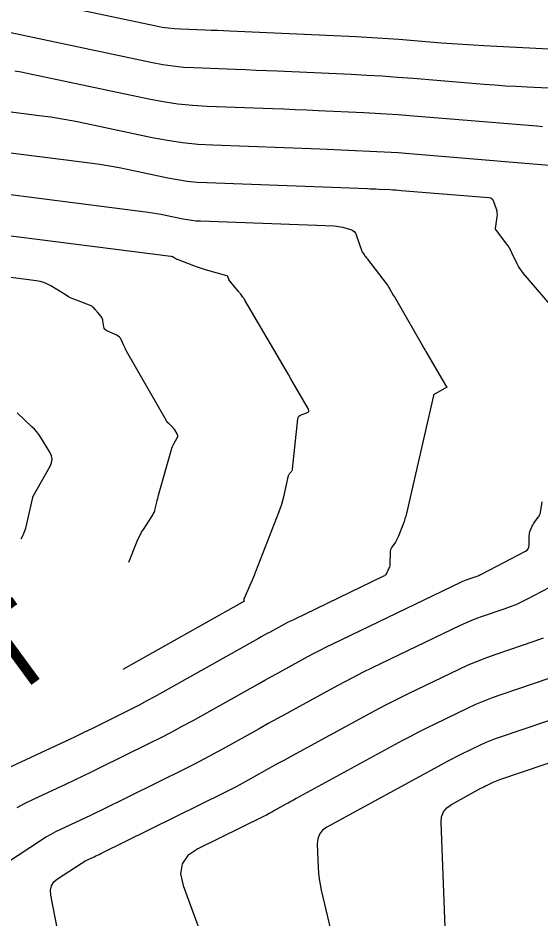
# Model space of a CAD drawing. Extents: x 1354696 to 1366163, y 660729 to 670380.
# Drawn here: x 1362591.2 to 1362629.2, y 664832 to 664897.5 of the extents above; entities that cross this region are included whole.
import ezdxf

# ---------------------------------------------------------------- set-up
doc = ezdxf.new("R2010")
doc.units = 0
doc.layers.add('R_Contour Annot', color=7, linetype='Continuous')
doc.layers.add('R_Contours', color=7, linetype='Continuous')

msp = doc.modelspace()

# ---------------------------------------------------------------- linework, layer by layer
at = {"layer": 'R_Contours'}
for points in [[(1362594.726, 664898.279), (1362601.275, 664896.891), (1362601.713, 664896.808), (1362602.154, 664896.744), (1362602.598, 664896.698), (1362603.043, 664896.672), (1362604.83, 664896.605), (1362605.277, 664896.588), (1362605.724, 664896.57), (1362606.171, 664896.551), (1362606.617, 664896.531), (1362615.812, 664896.117), (1362616.585, 664896.079), (1362617.358, 664896.033), (1362618.131, 664895.98), (1362618.903, 664895.92), (1362621.991, 664895.665), (1362622.763, 664895.605), (1362623.535, 664895.551), (1362624.308, 664895.503), (1362625.081, 664895.462), (1362630.285, 664895.209)], [(1362587.716, 664897.047), (1362601.009, 664894.228), (1362601.753, 664894.087), (1362602.5, 664893.978), (1362603.251, 664893.902), (1362604.007, 664893.857), (1362607.036, 664893.743), (1362607.793, 664893.714), (1362608.551, 664893.684), (1362609.308, 664893.652), (1362610.065, 664893.618), (1362615.441, 664893.376), (1362616.564, 664893.32), (1362617.686, 664893.254), (1362618.807, 664893.177), (1362619.928, 664893.09), (1362625.098, 664892.663), (1362625.874, 664892.603), (1362626.651, 664892.548), (1362627.428, 664892.501), (1362628.206, 664892.459), (1362631.317, 664892.308)], [(1362629.337, 664889.57), (1362628.907, 664889.603), (1362619.67, 664890.366), (1362618.842, 664890.431), (1362618.014, 664890.487), (1362617.185, 664890.536), (1362616.355, 664890.577), (1362613.037, 664890.727), (1362612.207, 664890.763), (1362611.377, 664890.798), (1362610.547, 664890.832), (1362609.717, 664890.864), (1362604.97, 664891.042), (1362603.905, 664891.105), (1362602.846, 664891.213), (1362601.792, 664891.367), (1362600.744, 664891.566), (1362591.917, 664893.437), (1362591.47, 664893.527), (1362591.022, 664893.608)], [(1362589.418, 664890.82), (1362592.78, 664890.392), (1362593.619, 664890.277), (1362594.456, 664890.144), (1362595.289, 664889.994), (1362596.119, 664889.827), (1362600.998, 664888.793), (1362602.09, 664888.586), (1362603.188, 664888.426), (1362604.292, 664888.313), (1362605.402, 664888.248), (1362613.169, 664887.955), (1362613.686, 664887.936), (1362614.204, 664887.915), (1362614.721, 664887.893), (1362615.239, 664887.87), (1362617.308, 664887.777), (1362617.825, 664887.751), (1362618.342, 664887.721), (1362618.858, 664887.685), (1362619.375, 664887.645), (1362632.716, 664886.544)], [(1362630.442, 664876.012), (1362627.951, 664878.914), (1362627.819, 664879.078), (1362627.699, 664879.25), (1362627.59, 664879.429), (1362627.493, 664879.616), (1362627.107, 664880.417), (1362627.021, 664880.585), (1362626.928, 664880.748), (1362626.826, 664880.907), (1362626.718, 664881.06), (1362625.949, 664882.093), (1362625.936, 664882.114), (1362625.928, 664882.137), (1362625.924, 664882.161), (1362625.925, 664882.186), (1362626.043, 664883.035), (1362626.054, 664883.173), (1362626.049, 664883.31), (1362626.027, 664883.445), (1362625.99, 664883.579), (1362625.806, 664884.11), (1362625.749, 664884.228), (1362625.667, 664884.316), (1362625.563, 664884.373), (1362625.434, 664884.399), (1362619.079, 664884.924), (1362618.874, 664884.94), (1362618.67, 664884.954), (1362618.465, 664884.966), (1362618.26, 664884.976), (1362617.44, 664885.013), (1362617.236, 664885.022), (1362617.031, 664885.031), (1362616.826, 664885.039), (1362616.621, 664885.047), (1362604.955, 664885.486), (1362604.239, 664885.528), (1362603.527, 664885.601), (1362602.818, 664885.704), (1362602.114, 664885.838), (1362599.303, 664886.433), (1362598.599, 664886.575), (1362597.893, 664886.702), (1362597.184, 664886.815), (1362596.472, 664886.913), (1362590.519, 664887.669)], [(1362590.135, 664884.708), (1362600.693, 664883.365), (1362601.013, 664883.321), (1362601.332, 664883.271), (1362601.649, 664883.214), (1362601.966, 664883.15), (1362603.229, 664882.882), (1362603.546, 664882.822), (1362603.865, 664882.776), (1362604.185, 664882.743), (1362604.507, 664882.724), (1362614.207, 664882.359), (1362614.361, 664882.349), (1362614.514, 664882.329), (1362614.665, 664882.301), (1362614.814, 664882.263), (1362615.41, 664882.094), (1362615.546, 664882.039), (1362615.658, 664881.958), (1362615.745, 664881.85), (1362615.807, 664881.717), (1362616.211, 664880.526), (1362616.224, 664880.492), (1362616.24, 664880.459), (1362616.258, 664880.428), (1362616.279, 664880.398), (1362616.369, 664880.281), (1362616.39, 664880.253), (1362616.412, 664880.224), (1362616.434, 664880.196), (1362616.457, 664880.169), (1362616.546, 664880.057), (1362616.568, 664880.029), (1362616.59, 664880.001), (1362616.612, 664879.973), (1362616.634, 664879.945), (1362617.968, 664878.193), (1362618.042, 664878.093), (1362618.113, 664877.99), (1362618.181, 664877.886), (1362618.245, 664877.779), (1362618.498, 664877.348), (1362618.561, 664877.24), (1362618.624, 664877.132), (1362618.686, 664877.024), (1362618.748, 664876.916), (1362620.653, 664873.593), (1362620.669, 664873.565), (1362620.685, 664873.537), (1362620.702, 664873.509), (1362620.718, 664873.481), (1362620.785, 664873.369), (1362620.802, 664873.341), (1362620.818, 664873.313), (1362620.835, 664873.285), (1362620.851, 664873.257), (1362622.322, 664870.762), (1362622.328, 664870.752), (1362622.335, 664870.743), (1362622.342, 664870.733), (1362622.349, 664870.724), (1362622.38, 664870.687), (1362622.385, 664870.679), (1362622.386, 664870.671), (1362622.382, 664870.663), (1362622.374, 664870.657), (1362621.421, 664870.087), (1362621.419, 664870.085), (1362621.418, 664870.08), (1362621.412, 664870.057), (1362621.409, 664870.047), (1362619.448, 664861.475), (1362619.4, 664861.28), (1362619.344, 664861.086), (1362619.282, 664860.895), (1362619.212, 664860.706), (1362618.853, 664859.786), (1362618.81, 664859.684), (1362618.761, 664859.585), (1362618.706, 664859.489), (1362618.646, 664859.396), (1362618.393, 664859.031), (1362618.338, 664858.937), (1362618.298, 664858.838), (1362618.273, 664858.734), (1362618.264, 664858.626), (1362618.256, 664857.865), (1362618.25, 664857.773), (1362618.235, 664857.683), (1362618.211, 664857.595), (1362618.176, 664857.509), (1362618.021, 664857.17), (1362617.976, 664857.091), (1362617.921, 664857.022), (1362617.853, 664856.965), (1362617.775, 664856.919), (1362611.241, 664853.769), (1362611.025, 664853.664), (1362610.811, 664853.556), (1362610.598, 664853.445), (1362610.387, 664853.331), (1362609.544, 664852.872), (1362609.334, 664852.757), (1362609.124, 664852.641), (1362608.914, 664852.524), (1362608.705, 664852.407), (1362601.154, 664848.175), (1362600.595, 664847.867), (1362600.032, 664847.565), (1362599.464, 664847.272), (1362598.893, 664846.985), (1362596.601, 664845.855), (1362596.028, 664845.574), (1362595.453, 664845.296), (1362594.876, 664845.021), (1362594.298, 664844.749), (1362590.401, 664842.93)], [(1362598.877, 664850.189), (1362607.658, 664855.111), (1362607.67, 664855.119), (1362607.677, 664855.13), (1362607.68, 664855.142), (1362607.678, 664855.156), (1362607.665, 664855.216), (1362607.663, 664855.231), (1362607.663, 664855.246), (1362607.666, 664855.26), (1362607.67, 664855.275), (1362608.431, 664857.06), (1362608.434, 664857.067), (1362608.437, 664857.083), (1362608.439, 664857.09), (1362608.481, 664857.194), (1362608.495, 664857.23), (1362608.509, 664857.267), (1362610.21, 664861.628), (1362610.307, 664861.89), (1362610.394, 664862.156), (1362610.472, 664862.424), (1362610.539, 664862.696), (1362610.893, 664864.242), (1362610.906, 664864.287), (1362610.925, 664864.329), (1362610.95, 664864.367), (1362610.98, 664864.403), (1362611.111, 664864.54), (1362611.14, 664864.576), (1362611.162, 664864.615), (1362611.178, 664864.657), (1362611.186, 664864.702), (1362611.561, 664868.352), (1362611.585, 664868.455), (1362611.632, 664868.538), (1362611.703, 664868.603), (1362611.798, 664868.649), (1362612.227, 664868.793), (1362612.313, 664868.837), (1362612.359, 664868.897), (1362612.364, 664868.971), (1362612.328, 664869.062), (1362611.407, 664870.67), (1362611.234, 664870.97), (1362611.06, 664871.27), (1362610.886, 664871.57), (1362610.711, 664871.869), (1362607.716, 664876.98), (1362607.683, 664877.035), (1362607.648, 664877.089), (1362607.611, 664877.142), (1362607.573, 664877.194), (1362607.416, 664877.401), (1362607.376, 664877.452), (1362607.336, 664877.503), (1362607.296, 664877.554), (1362607.256, 664877.605), (1362606.589, 664878.434), (1362606.578, 664878.448), (1362606.56, 664878.471), (1362606.557, 664878.476), (1362606.554, 664878.481), (1362606.552, 664878.486), (1362606.549, 664878.491), (1362606.49, 664878.666), (1362606.477, 664878.694), (1362606.459, 664878.717), (1362606.435, 664878.734), (1362606.406, 664878.746), (1362604.858, 664879.184), (1362604.642, 664879.248), (1362604.428, 664879.317), (1362604.215, 664879.39), (1362604.004, 664879.468), (1362602.824, 664879.917), (1362602.783, 664879.934), (1362602.743, 664879.952), (1362602.704, 664879.972), (1362602.666, 664879.995), (1362602.515, 664880.087), (1362602.476, 664880.108), (1362602.436, 664880.124), (1362602.395, 664880.136), (1362602.352, 664880.144), (1362589.75, 664881.746)], [(1362599.296, 664857.942), (1362599.903, 664859.469), (1362599.999, 664859.693), (1362600.105, 664859.911), (1362600.222, 664860.123), (1362600.35, 664860.33), (1362601.006, 664861.337), (1362601.072, 664861.448), (1362601.128, 664861.564), (1362601.174, 664861.684), (1362601.209, 664861.809), (1362601.328, 664862.316), (1362601.359, 664862.443), (1362601.391, 664862.569), (1362601.424, 664862.695), (1362601.459, 664862.821), (1362602.394, 664866.129), (1362602.427, 664866.234), (1362602.466, 664866.337), (1362602.512, 664866.437), (1362602.563, 664866.535), (1362602.808, 664866.967), (1362602.839, 664867.04), (1362602.848, 664867.112), (1362602.836, 664867.184), (1362602.803, 664867.255), (1362602.623, 664867.546), (1362602.579, 664867.612), (1362602.531, 664867.675), (1362602.479, 664867.735), (1362602.424, 664867.791), (1362602.192, 664868.01), (1362602.136, 664868.067), (1362602.085, 664868.127), (1362602.039, 664868.191), (1362601.997, 664868.259), (1362599.133, 664873.276), (1362599.077, 664873.377), (1362599.024, 664873.48), (1362598.973, 664873.584), (1362598.924, 664873.689), (1362598.736, 664874.112), (1362598.682, 664874.211), (1362598.613, 664874.295), (1362598.53, 664874.365), (1362598.432, 664874.42), (1362597.699, 664874.756), (1362597.616, 664874.806), (1362597.552, 664874.871), (1362597.507, 664874.95), (1362597.482, 664875.043), (1362597.414, 664875.478), (1362597.396, 664875.561), (1362597.367, 664875.639), (1362597.328, 664875.712), (1362597.279, 664875.781), (1362597.023, 664876.093), (1362596.987, 664876.137), (1362596.951, 664876.18), (1362596.914, 664876.223), (1362596.877, 664876.265), (1362596.726, 664876.435), (1362596.687, 664876.474), (1362596.644, 664876.508), (1362596.597, 664876.537), (1362596.546, 664876.559), (1362595.486, 664876.963), (1362595.294, 664877.042), (1362595.106, 664877.128), (1362594.922, 664877.224), (1362594.742, 664877.328), (1362593.633, 664878.006), (1362593.384, 664878.141), (1362593.125, 664878.247), (1362592.856, 664878.326), (1362592.578, 664878.376), (1362589.365, 664878.784)], [(1362591.467, 664859.636), (1362591.561, 664859.809), (1362591.694, 664860.105), (1362591.802, 664860.412), (1362591.886, 664860.727), (1362592.313, 664862.643), (1362592.317, 664862.66), (1362592.324, 664862.688), (1362592.326, 664862.693), (1362593.58, 664864.907), (1362593.688, 664865.163), (1362593.721, 664865.418), (1362593.679, 664865.672), (1362593.561, 664865.925), (1362592.894, 664867.004), (1362592.754, 664867.214), (1362592.602, 664867.414), (1362592.438, 664867.603), (1362592.26, 664867.782), (1362591.192, 664868.793)], [(1362591.186, 664840.128), (1362591.771, 664840.439), (1362592.367, 664840.73), (1362594.775, 664841.854), (1362595.376, 664842.137), (1362595.976, 664842.423), (1362596.574, 664842.712), (1362597.171, 664843.004), (1362600.794, 664844.792), (1362601.594, 664845.193), (1362602.389, 664845.604), (1362603.177, 664846.026), (1362603.961, 664846.459), (1362608.714, 664849.123), (1362609.16, 664849.372), (1362609.606, 664849.619), (1362610.052, 664849.865), (1362610.5, 664850.11), (1362612.291, 664851.087), (1362612.74, 664851.328), (1362613.192, 664851.564), (1362613.647, 664851.794), (1362614.105, 664852.018), (1362623.41, 664856.503), (1362623.535, 664856.562), (1362623.663, 664856.616), (1362623.792, 664856.666), (1362623.923, 664856.713), (1362624.448, 664856.891), (1362624.579, 664856.938), (1362624.707, 664856.99), (1362624.833, 664857.046), (1362624.957, 664857.108), (1362628.092, 664858.749), (1362628.206, 664858.828), (1362628.289, 664858.926), (1362628.339, 664859.044), (1362628.358, 664859.181), (1362628.37, 664859.886), (1362628.376, 664859.975), (1362628.39, 664860.063), (1362628.413, 664860.148), (1362628.444, 664860.232), (1362628.586, 664860.564), (1362628.624, 664860.646), (1362628.667, 664860.724), (1362628.715, 664860.8), (1362628.768, 664860.873), (1362629.024, 664861.204), (1362629.079, 664861.285), (1362629.124, 664861.371), (1362629.156, 664861.463), (1362629.177, 664861.559), (1362629.298, 664862.324)], [(1362638.184, 664860.469), (1362628.171, 664855.227), (1362627.784, 664855.034), (1362627.391, 664854.857), (1362626.991, 664854.695), (1362626.584, 664854.548), (1362624.945, 664853.993), (1362624.537, 664853.848), (1362624.135, 664853.691), (1362623.738, 664853.522), (1362623.345, 664853.34), (1362616.969, 664850.266), (1362616.269, 664849.923), (1362615.573, 664849.572), (1362614.881, 664849.211), (1362614.194, 664848.842), (1362611.425, 664847.332), (1362610.755, 664846.965), (1362610.087, 664846.597), (1362609.42, 664846.227), (1362608.754, 664845.855), (1362606.091, 664844.363), (1362605.423, 664843.994), (1362604.751, 664843.634), (1362604.073, 664843.283), (1362603.391, 664842.941), (1362597.218, 664839.896), (1362596.86, 664839.721), (1362596.501, 664839.547), (1362596.14, 664839.376), (1362595.779, 664839.206), (1362594.333, 664838.531), (1362593.974, 664838.356), (1362593.623, 664838.168), (1362593.278, 664837.969), (1362592.941, 664837.757), (1362587.835, 664834.428)], [(1362600.799, 664796.898), (1362593.621, 664833.777), (1362593.597, 664834.134), (1362593.672, 664834.45), (1362593.846, 664834.723), (1362594.119, 664834.955), (1362595.831, 664836.071), (1362595.945, 664836.142), (1362596.06, 664836.209), (1362596.178, 664836.272), (1362596.298, 664836.331), (1362596.783, 664836.557), (1362596.905, 664836.614), (1362597.025, 664836.672), (1362597.146, 664836.73), (1362597.266, 664836.789), (1362606.234, 664841.213), (1362606.676, 664841.434), (1362607.114, 664841.661), (1362607.549, 664841.894), (1362607.982, 664842.132), (1362609.704, 664843.098), (1362610.135, 664843.339), (1362610.567, 664843.578), (1362611, 664843.816), (1362611.433, 664844.053), (1362616.322, 664846.72), (1362617.134, 664847.156), (1362617.952, 664847.583), (1362618.775, 664847.999), (1362619.604, 664848.404), (1362623.281, 664850.177), (1362623.94, 664850.482), (1362624.607, 664850.767), (1362625.283, 664851.031), (1362625.967, 664851.274), (1362628.72, 664852.206), (1362629.403, 664852.452)], [(1362631.061, 664849.933), (1362626.3, 664848.321), (1362625.682, 664848.101), (1362625.071, 664847.863), (1362624.467, 664847.605), (1362623.871, 664847.329), (1362621.503, 664846.188), (1362620.913, 664845.899), (1362620.327, 664845.602), (1362619.744, 664845.299), (1362619.165, 664844.988), (1362611.441, 664840.775), (1362611.244, 664840.667), (1362611.047, 664840.559), (1362610.851, 664840.45), (1362610.655, 664840.341), (1362609.872, 664839.902), (1362609.675, 664839.793), (1362609.478, 664839.688), (1362609.278, 664839.584), (1362609.078, 664839.484), (1362604.296, 664837.125), (1362603.581, 664836.639), (1362603.166, 664836.033), (1362603.049, 664835.308), (1362603.231, 664834.463), (1362616.109, 664799.345)], [(1362634.335, 664847.975), (1362626.263, 664845.243), (1362625.894, 664845.112), (1362625.53, 664844.97), (1362625.17, 664844.816), (1362624.815, 664844.652), (1362623.403, 664843.971), (1362623.051, 664843.799), (1362622.702, 664843.622), (1362622.354, 664843.441), (1362622.009, 664843.256), (1362613.682, 664838.715), (1362613.361, 664838.486), (1362613.137, 664838.203), (1362613.009, 664837.865), (1362612.977, 664837.473), (1362613.041, 664835.793), (1362613.068, 664835.374), (1362613.114, 664834.958), (1362613.181, 664834.545), (1362613.268, 664834.135), (1362621.215, 664800.609)], [(1362622.673, 664820.643), (1362621.963, 664839.034), (1362621.997, 664839.453), (1362622.134, 664839.813), (1362622.373, 664840.115), (1362622.715, 664840.358), (1362624.853, 664841.524), (1362624.964, 664841.584), (1362625.076, 664841.642), (1362625.189, 664841.699), (1362625.303, 664841.755), (1362625.758, 664841.975), (1362625.873, 664842.028), (1362625.989, 664842.077), (1362626.106, 664842.123), (1362626.225, 664842.165), (1362637.608, 664846.017)]]:
    msp.add_lwpolyline(points, dxfattribs=at)

# ---------------------------------------------------------------- texts
at = {"layer": 'R_Contour Annot'}
msp.add_text('765 FT', height=6, rotation=36.18712, dxfattribs=at).set_placement((1362573.982, 664835.694))

doc.saveas('drawing.dxf')
